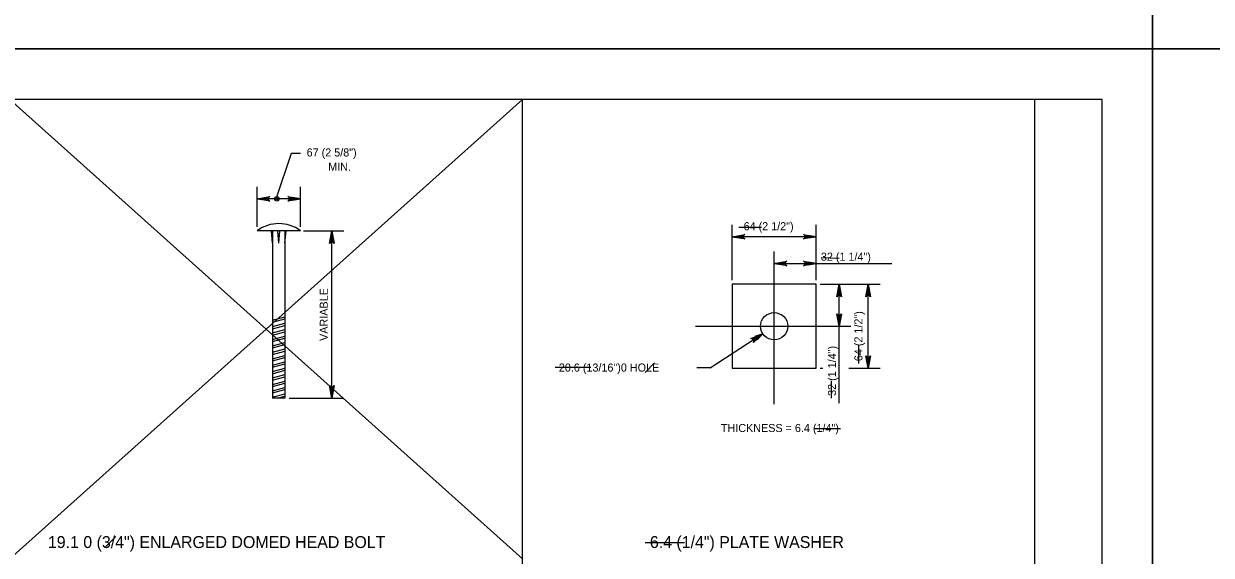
# Model space of a CAD drawing. Extents: x 179 to 454, y -271 to 54.
# Drawn here: x 377.97 to 395.64, y -29.53 to -21.62 of the extents above; entities that cross this region are included whole.
import ezdxf

# ---------------------------------------------------------------- set-up
doc = ezdxf.new("R2010")
doc.units = 0
for name, color, linetype in [('Level 1', 7, 'Continuous'), ('Level 3', 7, 'Continuous'), ('Level 4', 7, 'Continuous'), ('Level 41', 7, 'Continuous'), ('Level 5', 7, 'Continuous'), ('Level 62', 7, 'Continuous'), ('Level 63', 7, 'Continuous')]:
    doc.layers.add(name, color=color, linetype=linetype)

msp = doc.modelspace()

# ---------------------------------------------------------------- linework, layer by layer
at = {"layer": 'Level 1'}
msp.add_lwpolyline([(362.513, -43.25), (394.013, -43.25), (394.013, -22.75), (362.513, -22.75)], close=True, dxfattribs=at)
at = {"layer": 'Level 3'}
for p, q in [((385.388, -36.417), (385.388, -22.75)), ((393.013, -36.417), (393.013, -22.75)), ((381.724, -24.229), (381.954, -23.548)), ((381.954, -23.548), (382.088, -23.548)), ((382.132, -24.705), (382.729, -24.705)), ((382.552, -27.193), (382.552, -24.705)), ((388.509, -25.438), (388.509, -24.614)), ((389.759, -25.438), (389.759, -24.614)), ((389.759, -24.792), (388.509, -24.792)), ((389.134, -27.284), (389.134, -25.012)), ((389.759, -25.438), (389.759, -25.012)), ((389.134, -25.19), (390.886, -25.19)), ((389.821, -25.499), (390.712, -25.499)), ((389.821, -25.499), (390.277, -25.499)), ((390.1, -27.27), (390.1, -25.499)), ((390.534, -26.749), (390.534, -25.499)), ((387.964, -26.124), (390.277, -26.124)), ((387.214, -26.81), (387.354, -26.67)), ((388.186, -26.742), (387.985, -26.742)), ((389.821, -26.749), (389.86, -26.749)), ((390.244, -26.749), (390.711, -26.749)), ((381.917, -27.193), (382.729, -27.193)), ((379.186, -29.404), (379.338, -29.252))]:
    msp.add_line(p, q, dxfattribs=at)
for points in [[(382.552, -24.705), (382.587, -24.891), (382.577, -24.877), (382.564, -24.869), (382.552, -24.867), (382.539, -24.869), (382.527, -24.877), (382.517, -24.891), (382.552, -24.705), (382.527, -24.877), (382.539, -24.869), (382.552, -24.705), (382.552, -24.867), (382.564, -24.869), (382.552, -24.705), (382.577, -24.877)], [(388.509, -24.792), (388.696, -24.757), (388.681, -24.767), (388.674, -24.779), (388.672, -24.792), (388.674, -24.804), (388.681, -24.817), (388.696, -24.826), (388.509, -24.792), (388.681, -24.817), (388.674, -24.804), (388.509, -24.792), (388.672, -24.792), (388.674, -24.779), (388.509, -24.792), (388.681, -24.767)], [(389.759, -24.792), (389.573, -24.826), (389.587, -24.817), (389.595, -24.804), (389.597, -24.792), (389.595, -24.779), (389.587, -24.767), (389.573, -24.757), (389.759, -24.792), (389.587, -24.767), (389.595, -24.779), (389.759, -24.792), (389.597, -24.792), (389.595, -24.804), (389.759, -24.792), (389.587, -24.817)], [(389.134, -25.19), (389.321, -25.155), (389.306, -25.165), (389.299, -25.177), (389.297, -25.19), (389.299, -25.202), (389.306, -25.215), (389.321, -25.225), (389.134, -25.19), (389.306, -25.215), (389.299, -25.202), (389.134, -25.19), (389.297, -25.19), (389.299, -25.177), (389.134, -25.19), (389.306, -25.165)], [(389.759, -25.19), (389.573, -25.225), (389.587, -25.215), (389.595, -25.202), (389.597, -25.19), (389.595, -25.177), (389.587, -25.165), (389.573, -25.155), (389.759, -25.19), (389.587, -25.165), (389.595, -25.177), (389.759, -25.19), (389.597, -25.19), (389.595, -25.202), (389.759, -25.19), (389.587, -25.215)], [(390.1, -25.499), (390.135, -25.686), (390.125, -25.671), (390.112, -25.664), (390.1, -25.662), (390.087, -25.664), (390.075, -25.671), (390.065, -25.686), (390.1, -25.499), (390.075, -25.671), (390.087, -25.664), (390.1, -25.499), (390.1, -25.662), (390.112, -25.664), (390.1, -25.499), (390.125, -25.671)], [(390.534, -25.499), (390.569, -25.686), (390.559, -25.671), (390.547, -25.664), (390.534, -25.662), (390.522, -25.664), (390.509, -25.671), (390.499, -25.686), (390.534, -25.499), (390.509, -25.671), (390.522, -25.664), (390.534, -25.499), (390.534, -25.662), (390.547, -25.664), (390.534, -25.499), (390.559, -25.671)], [(390.1, -26.124), (390.065, -25.938), (390.075, -25.952), (390.087, -25.96), (390.1, -25.962), (390.112, -25.96), (390.125, -25.952), (390.135, -25.938), (390.1, -26.124), (390.125, -25.952), (390.112, -25.96), (390.1, -26.124), (390.1, -25.962), (390.087, -25.96), (390.1, -26.124), (390.075, -25.952)], [(388.964, -26.235), (388.181, -26.746)], [(388.964, -26.235), (388.827, -26.366), (388.834, -26.35), (388.833, -26.336), (388.828, -26.324), (388.82, -26.315), (388.807, -26.308), (388.789, -26.308), (388.964, -26.235), (388.807, -26.308), (388.82, -26.315), (388.964, -26.235), (388.828, -26.324), (388.833, -26.336), (388.964, -26.235), (388.834, -26.35)], [(390.534, -26.749), (390.499, -26.563), (390.509, -26.577), (390.522, -26.585), (390.534, -26.587), (390.547, -26.585), (390.559, -26.577), (390.569, -26.563), (390.534, -26.749), (390.559, -26.577), (390.547, -26.585), (390.534, -26.749), (390.534, -26.587), (390.522, -26.585), (390.534, -26.749), (390.509, -26.577)], [(382.552, -27.193), (382.517, -27.006), (382.527, -27.021), (382.539, -27.028), (382.552, -27.03), (382.564, -27.028), (382.577, -27.021), (382.587, -27.006), (382.552, -27.193), (382.577, -27.021), (382.564, -27.028), (382.552, -27.193), (382.552, -27.03), (382.539, -27.028), (382.552, -27.193), (382.527, -27.021)]]:
    msp.add_lwpolyline(points, dxfattribs=at)
for points in [[(382.572, -24.823), (382.532, -24.823), (382.552, -24.705)], [(388.627, -24.772), (388.627, -24.811), (388.509, -24.792)], [(389.641, -24.772), (389.641, -24.811), (389.759, -24.792)], [(389.252, -25.17), (389.252, -25.209), (389.134, -25.19)], [(389.641, -25.17), (389.641, -25.209), (389.759, -25.19)], [(388.509, -25.499), (388.509, -26.749), (389.759, -26.749), (389.759, -25.499)], [(390.08, -25.617), (390.12, -25.617), (390.1, -25.499)], [(390.515, -25.617), (390.554, -25.617), (390.534, -25.499)], [(390.08, -26.006), (390.12, -26.006), (390.1, -26.124)], [(388.964, -26.235), (388.849, -26.275), (388.882, -26.325)], [(390.515, -26.631), (390.554, -26.631), (390.534, -26.749)], [(382.572, -27.075), (382.532, -27.075), (382.552, -27.193)]]:
    msp.add_lwpolyline(points, close=True, dxfattribs=at)
for centre, radius in [((381.735, -24.229), 0.0333), ((381.735, -24.229), 0.0167), ((389.134, -26.124), 0.203)]:
    msp.add_circle(centre, radius, dxfattribs=at)
at = {"layer": 'Level 4'}
for p, q in [((381.441, -24.643), (381.441, -24.052)), ((382.086, -24.643), (382.086, -24.052)), ((381.968, -24.229), (381.56, -24.229)), ((382.086, -24.705), (381.441, -24.705)), ((381.671, -24.889), (381.655, -24.705)), ((381.671, -24.705), (381.671, -27.193)), ((381.764, -24.889), (381.748, -24.705)), ((381.764, -24.889), (381.78, -24.705)), ((381.856, -24.705), (381.856, -27.193)), ((381.856, -24.889), (381.872, -24.705)), ((381.856, -27.193), (381.671, -27.193)), ((381.856, -27.193), (381.856, -27.193))]:
    msp.add_line(p, q, dxfattribs=at)
for points in [[(381.441, -24.229), (381.628, -24.194), (381.614, -24.204), (381.606, -24.216), (381.604, -24.229), (381.606, -24.241), (381.614, -24.254), (381.628, -24.264), (381.441, -24.229), (381.614, -24.254), (381.606, -24.241), (381.441, -24.229), (381.604, -24.229), (381.606, -24.216), (381.441, -24.229), (381.614, -24.204)], [(382.086, -24.229), (381.899, -24.264), (381.914, -24.254), (381.921, -24.241), (381.923, -24.229), (381.921, -24.216), (381.914, -24.204), (381.899, -24.194), (382.086, -24.229), (381.914, -24.204), (381.921, -24.216), (382.086, -24.229), (381.923, -24.229), (381.921, -24.241), (382.086, -24.229), (381.914, -24.254)]]:
    msp.add_lwpolyline(points, dxfattribs=at)
for points in [[(381.56, -24.209), (381.56, -24.248), (381.441, -24.229)], [(381.968, -24.209), (381.968, -24.248), (382.086, -24.229)]]:
    msp.add_lwpolyline(points, close=True, dxfattribs=at)
msp.add_arc((381.764, -25.135), 0.538, 53.1817, 126.8184, dxfattribs=at)
at = {"layer": 'Level 41'}
for p, q in [((377.763, -22.75), (385.388, -29.583)), ((385.388, -22.75), (377.763, -29.583)), ((388.607, -24.652), (388.944, -24.652)), ((389.832, -25.102), (390.102, -25.113)), ((390.394, -26.676), (390.394, -26.406)), ((385.877, -26.733), (386.405, -26.733)), ((389.989, -27.194), (389.989, -26.935)), ((389.731, -27.643), (390.124, -27.643)), ((387.214, -29.341), (387.798, -29.341))]:
    msp.add_line(p, q, dxfattribs=at)
at = {"layer": 'Level 5'}
for p, q in [((381.671, -26.033), (381.856, -25.983)), ((381.671, -26.065), (381.856, -26.015)), ((381.671, -26.128), (381.856, -26.079)), ((381.671, -26.16), (381.856, -26.111)), ((381.671, -26.224), (381.856, -26.174)), ((381.671, -26.256), (381.856, -26.206)), ((381.671, -26.319), (381.856, -26.27)), ((381.671, -26.351), (381.856, -26.302)), ((381.671, -26.415), (381.856, -26.366)), ((381.671, -26.447), (381.856, -26.397)), ((381.671, -26.511), (381.856, -26.461)), ((381.671, -26.542), (381.856, -26.493)), ((381.671, -26.606), (381.856, -26.557)), ((381.671, -26.638), (381.856, -26.588)), ((381.671, -26.702), (381.856, -26.652)), ((381.671, -26.733), (381.856, -26.684)), ((381.671, -26.797), (381.856, -26.748)), ((381.671, -26.829), (381.856, -26.779)), ((381.671, -26.893), (381.856, -26.843)), ((381.671, -26.924), (381.856, -26.875)), ((381.671, -26.988), (381.856, -26.939)), ((381.671, -27.02), (381.856, -26.971)), ((381.671, -27.084), (381.856, -27.034)), ((381.671, -27.116), (381.856, -27.066)), ((381.671, -27.179), (381.856, -27.13)), ((381.739, -27.193), (381.856, -27.162))]:
    msp.add_line(p, q, dxfattribs=at)
at = {"layer": 'Level 62'}
msp.add_line((394.763, -22), (394.763, -22), dxfattribs=at)
at = {"layer": 'Level 63'}
for points in [[(360.763, -22), (394.763, -22), (394.763, 0), (360.763, 0)], [(394.763, -22), (428.763, -22), (428.763, 0), (394.763, 0)], [(360.763, -44), (394.763, -44), (394.763, -22), (360.763, -22)], [(394.763, -44), (428.763, -44), (428.763, -22), (394.763, -22)]]:
    msp.add_lwpolyline(points, close=True, dxfattribs=at)

# ---------------------------------------------------------------- texts
at = {"layer": 'Level 3'}
for s, height, p in [('64 (2 1/2")', 0.12, (388.68, -24.696)), ('32 (1 1/4")', 0.12, (389.83, -25.149)), ('20.6 (13/16")0 HOLE', 0.12, (385.931, -26.798)), ('THICKNESS = 6.4 (1/4")', 0.12, (388.342, -27.697)), ('19.1 0 (3/4") ENLARGED DOMED HEAD BOLT', 0.17717, (378.328, -29.422)), ('6.4 (1/4") PLATE WASHER', 0.17717, (387.285, -29.422))]:
    msp.add_text(s, height=height, dxfattribs=at).set_placement(p)
for s, p in [('VARIABLE', (382.493, -26.342)), ('64 (2 1/2")', (390.448, -26.643)), ('32 (1 1/4")', (390.055, -27.159))]:
    msp.add_text(s, height=0.12, rotation=90, dxfattribs=at).set_placement(p)
at = {"layer": 'Level 4'}
for s, p in [('67 (2 5/8")', (382.178, -23.599)), ('MIN.', (382.499, -23.812))]:
    msp.add_text(s, height=0.12, dxfattribs=at).set_placement(p)

doc.saveas('drawing.dxf')
